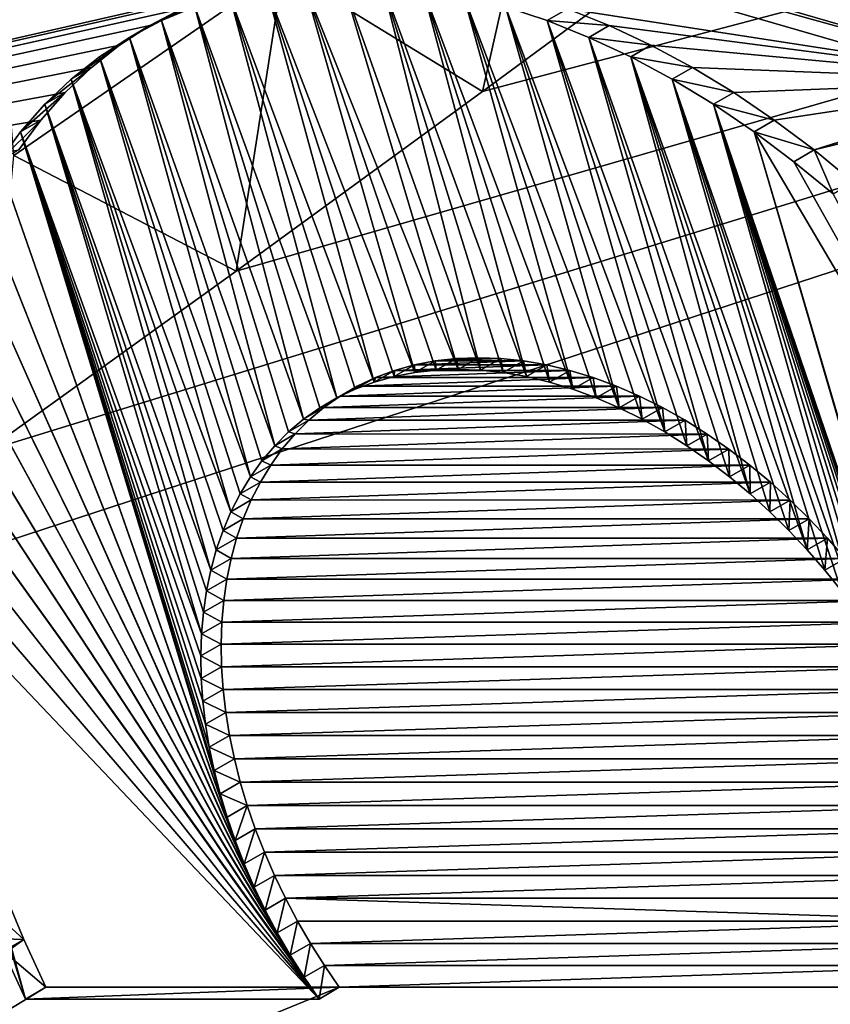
# Model space of a CAD drawing. Header units: metres. Extents: x -80 to 80, y -455 to 95.
# Tile 464 of 656: x -66.07 to -64.74, y -36.6 to -34.99. Entities that reach past the tile are written whole.
import ezdxf

# ---------------------------------------------------------------- set-up
doc = ezdxf.new("R2010")
doc.units = ezdxf.units.M
doc.layers.add('solid_501010_K', color=7, linetype='CONTINUOUS')

msp = doc.modelspace()

# ---------------------------------------------------------------- linework, layer by layer
at = {"layer": 'solid_501010_K'}
for points in [[(-75.386444, -35.531303, 46.104565), (-75.682304, -34.59116, 46.727566), (-54.977676, -23.947634, 27.852207)], [(-75.386444, -35.531303, 46.104565), (-54.977676, -23.947634, 27.852207), (-55.358238, -24.414904, 28.100729)], [(-75.386444, -35.531303, 46.104565), (-55.358238, -24.414904, 28.100729), (-55.638435, -24.744694, 28.285357)], [(-75.386444, -35.531303, 46.104565), (-55.638435, -24.744694, 28.285357), (-55.94141, -25.08979, 28.48641)], [(-75.386444, -35.531303, 46.104565), (-55.94141, -25.08979, 28.48641), (-56.268867, -25.450979, 28.705284)], [(-75.386444, -35.531303, 46.104565), (-56.268867, -25.450979, 28.705284), (-56.622063, -25.828753, 28.942989)], [(-75.386444, -35.531303, 46.104565), (-56.622063, -25.828753, 28.942989), (-57.00341, -26.224205, 29.201609)], [(-75.09465, -36.437271, 45.386028), (-75.386444, -35.531303, 46.104565), (-57.00341, -26.224205, 29.201609)], [(-75.09465, -36.437271, 45.386028), (-57.00341, -26.224205, 29.201609), (-57.41391, -26.63768, 29.48193)], [(-75.09465, -36.437271, 45.386028), (-57.41391, -26.63768, 29.48193), (-57.743256, -26.960663, 29.708519)], [(-75.09465, -36.437271, 45.386028), (-57.743256, -26.960663, 29.708519), (-58.090374, -27.294352, 29.948456)], [(-75.09465, -36.437271, 45.386028), (-58.090374, -27.294352, 29.948456), (-58.457844, -27.639776, 30.204193)], [(-75.09465, -36.437271, 45.386028), (-58.457844, -27.639776, 30.204193), (-58.846016, -27.997013, 30.476032)], [(-75.09465, -36.437271, 45.386028), (-58.846016, -27.997013, 30.476032), (-59.171391, -28.291269, 30.70499)], [(-75.09465, -36.437271, 45.386028), (-59.171391, -28.291269, 30.70499), (-59.51207, -28.593985, 30.946171)], [(-75.09465, -36.437271, 45.386028), (-59.51207, -28.593985, 30.946171), (-59.869152, -28.905764, 31.200531)], [(-74.806763, -37.305351, 44.569508), (-75.09465, -36.437271, 45.386028), (-59.869152, -28.905764, 31.200531)], [(-74.806763, -37.305351, 44.569508), (-59.869152, -28.905764, 31.200531), (-60.241566, -29.226212, 31.466955)], [(-74.806763, -37.305351, 44.569508), (-60.241566, -29.226212, 31.466955), (-60.630154, -29.555141, 31.746584)], [(-74.806763, -37.305351, 44.569508), (-60.630154, -29.555141, 31.746584), (-60.96706, -29.835632, 31.99065)], [(-74.806763, -37.305351, 44.569508), (-60.96706, -29.835632, 31.99065), (-61.316475, -30.122698, 32.245049)], [(-74.806763, -37.305351, 44.569508), (-61.316475, -30.122698, 32.245049), (-61.677856, -30.415997, 32.509312)], [(-74.806763, -37.305351, 44.569508), (-61.677856, -30.415997, 32.509312), (-62.050198, -30.71419, 32.783051)], [(-74.806763, -37.305351, 44.569508), (-62.050198, -30.71419, 32.783051), (-62.432453, -31.015947, 33.065876)], [(-74.806763, -37.305351, 44.569508), (-62.432453, -31.015947, 33.065876), (-62.824924, -31.321548, 33.358028)], [(-74.806763, -37.305351, 44.569508), (-62.824924, -31.321548, 33.358028), (-63.228188, -31.631771, 33.659752)], [(-74.806763, -37.305351, 44.569508), (-63.228188, -31.631771, 33.659752), (-63.640919, -31.94524, 33.97036)], [(-74.806763, -37.305351, 44.569508), (-63.640919, -31.94524, 33.97036), (-64.061775, -32.260578, 34.289162)], [(-74.522522, -38.130924, 43.652283), (-74.806763, -37.305351, 44.569508), (-64.061775, -32.260578, 34.289162)], [(-74.522522, -38.130924, 43.652283), (-64.061775, -32.260578, 34.289162), (-64.490349, -32.577412, 34.615997)], [(-74.522522, -38.130924, 43.652283), (-64.490349, -32.577412, 34.615997), (-64.927689, -32.896873, 34.951454)], [(-74.522522, -38.130924, 43.652283), (-64.927689, -32.896873, 34.951454), (-65.372894, -33.218082, 35.295101)], [(-66.537552, -35.984383, 36.062084), (-66.123596, -35.690502, 35.737476), (-57.632824, -33.074905, 31.019794)], [(-65.298088, -37.84605, 36.291473), (-66.537552, -35.984383, 36.062084), (-57.632824, -33.074905, 31.019794)], [(-66.123596, -35.690502, 35.737476), (-65.715027, -35.39679, 35.419125), (-57.632824, -33.074905, 31.019794)], [(-65.715027, -35.39679, 35.419125), (-65.311462, -35.103058, 35.106659), (-57.632824, -33.074905, 31.019794)], [(-65.311462, -35.103058, 35.106659), (-64.913528, -34.809803, 34.800476), (-57.632824, -33.074905, 31.019794)], [(-65.298088, -37.84605, 36.291473), (-57.632824, -33.074905, 31.019794), (-55.562462, -35.584923, 31.614096)], [(-66.325684, -46.79882, 49.370514), (-43.676907, -33.086941, 28.611338), (-43.263935, -33.097355, 28.618059)], [(-66.325684, -46.79882, 49.370514), (-44.162918, -33.103046, 28.634157), (-43.676907, -33.086941, 28.611338)], [(-67.063141, -46.354252, 48.614143), (-44.740086, -33.154278, 28.696333), (-44.162918, -33.103046, 28.634157)], [(-66.325684, -46.79882, 49.370514), (-67.063141, -46.354252, 48.614143), (-44.162918, -33.103046, 28.634157)], [(-66.325684, -46.79882, 49.370514), (-43.263935, -33.097355, 28.618059), (-42.909931, -33.128357, 28.647699)], [(-65.548698, -47.274113, 50.044193), (-66.325684, -46.79882, 49.370514), (-42.909931, -33.128357, 28.647699)], [(-65.548698, -47.274113, 50.044193), (-42.909931, -33.128357, 28.647699), (-42.603291, -33.175686, 28.695436)], [(-67.063141, -46.354252, 48.614143), (-45.068607, -33.196266, 28.74576), (-44.740086, -33.154278, 28.696333)], [(-65.548698, -47.274113, 50.044193), (-42.603291, -33.175686, 28.695436), (-42.335392, -33.236614, 28.758228)], [(-67.063141, -46.354252, 48.614143), (-45.427174, -33.251324, 28.809904), (-45.068607, -33.196266, 28.74576)], [(-74.522522, -38.130924, 43.652283), (-65.372894, -33.218082, 35.295101), (-65.760025, -33.494072, 35.59581)], [(-65.548698, -47.274113, 50.044193), (-42.335392, -33.236614, 28.758228), (-42.098774, -33.30946, 28.834143)], [(-67.063141, -46.354252, 48.614143), (-45.818066, -33.321236, 28.890873), (-45.427174, -33.251324, 28.809904)], [(-65.548698, -47.274113, 50.044193), (-42.098774, -33.30946, 28.834143), (-41.888222, -33.393284, 28.922083)], [(-67.063141, -46.354252, 48.614143), (-46.243538, -33.407684, 28.990576), (-45.818066, -33.321236, 28.890873)], [(-65.548698, -47.274113, 50.044193), (-41.888222, -33.393284, 28.922083), (-41.699245, -33.488327, 29.02231)], [(-67.758598, -45.941452, 47.774277), (-46.706242, -33.512539, 29.111168), (-46.243538, -33.407684, 28.990576)], [(-67.063141, -46.354252, 48.614143), (-67.758598, -45.941452, 47.774277), (-46.243538, -33.407684, 28.990576)], [(-74.522522, -38.130924, 43.652283), (-65.760025, -33.494072, 35.59581), (-66.151749, -33.770187, 35.901981)], [(-64.734062, -47.779243, 50.635429), (-65.548698, -47.274113, 50.044193), (-41.699245, -33.488327, 29.02231)], [(-67.758598, -45.941452, 47.774277), (-47.209763, -33.63839, 29.255877), (-46.706242, -33.512539, 29.111168)], [(-67.758598, -45.941452, 47.774277), (-47.757191, -33.787552, 29.427498), (-47.209763, -33.63839, 29.255877)], [(-67.758598, -45.941452, 47.774277), (-48.351635, -33.962387, 29.628872), (-47.757191, -33.787552, 29.427498)], [(-68.408897, -45.561649, 46.849689), (-48.776203, -34.094772, 29.78166), (-48.351635, -33.962387, 29.628872)], [(-67.758598, -45.941452, 47.774277), (-68.408897, -45.561649, 46.849689), (-48.351635, -33.962387, 29.628872)], [(-68.408897, -45.561649, 46.849689), (-49.224724, -34.240864, 29.950617), (-48.776203, -34.094772, 29.78166)], [(-68.408897, -45.561649, 46.849689), (-49.698677, -34.401756, 30.137194), (-49.224724, -34.240864, 29.950617)], [(-68.408897, -45.561649, 46.849689), (-50.199081, -34.578285, 30.342455), (-49.698677, -34.401756, 30.137194)], [(-66.727348, -34.443123, 64.56411), (-66.694176, -34.423969, 64.531975), (-64.409592, -35.08559, 66.495628)], [(-65.172836, -34.967968, 65.777977), (-64.409592, -35.08559, 66.495628), (-66.694176, -34.423969, 64.531975)], [(-64.442764, -35.10474, 66.527763), (-66.727348, -34.443123, 64.56411), (-64.409592, -35.08559, 66.495628)], [(-64.636688, -34.453518, 66.71566), (-66.727348, -34.443123, 64.56411), (-64.442764, -35.10474, 66.527763)], [(-65.691803, -34.927807, 65.266289), (-68.995735, -34.580788, 62.063122), (-68.447716, -35.556988, 62.047031)], [(-68.408897, -45.561649, 46.849689), (-50.728027, -34.77198, 30.568542), (-50.199081, -34.578285, 30.342455)], [(-64.768959, -35.198608, 66.057381), (-62.211666, -34.580788, 69.06488), (-64.409592, -35.08559, 66.495628)], [(-64.768959, -35.198608, 66.057381), (-64.704941, -35.251434, 66.09198), (-62.211666, -34.580788, 69.06488)], [(-65.637833, -34.902786, 35.229435), (-65.197273, -34.594723, 34.893856), (-65.311462, -35.103058, 35.106659)], [(-65.197273, -34.594723, 34.893856), (-64.913528, -34.809803, 34.800476), (-65.311462, -35.103058, 35.106659)], [(-66.078537, -35.207531, 35.567673), (-66.12149, -34.679272, 35.552582), (-65.637833, -34.902786, 35.229435)], [(-68.408897, -45.561649, 46.849689), (-51.286289, -34.983524, 30.816315), (-50.728027, -34.77198, 30.568542)], [(-66.078537, -35.207531, 35.567673), (-65.637833, -34.902786, 35.229435), (-65.715027, -35.39679, 35.419125)], [(-65.637833, -34.902786, 35.229435), (-65.311462, -35.103058, 35.106659), (-65.715027, -35.39679, 35.419125)], [(-65.749115, -34.945438, 65.196632), (-65.691803, -34.927807, 65.266289), (-68.447716, -35.556988, 62.047031)], [(-65.422554, -35.56282, 65.243568), (-65.603706, -34.92667, 65.435677), (-65.665337, -34.934296, 65.367531)], [(-65.3517, -35.557552, 65.319839), (-65.540329, -34.924126, 65.502602), (-65.603706, -34.92667, 65.435677)], [(-65.387611, -35.558868, 65.28199), (-65.603706, -34.92667, 65.435677), (-65.422554, -35.56282, 65.243568)], [(-65.3517, -35.557552, 65.319839), (-65.603706, -34.92667, 65.435677), (-65.387611, -35.558868, 65.28199)], [(-65.31501, -35.558868, 65.356926), (-65.475433, -34.92667, 65.568062), (-65.540329, -34.924126, 65.502602)], [(-65.31501, -35.558868, 65.356926), (-65.540329, -34.924126, 65.502602), (-65.3517, -35.557552, 65.319839)], [(-65.239983, -35.569374, 65.428101), (-65.409271, -34.934296, 65.631805), (-65.475433, -34.92667, 65.568062)], [(-65.27771, -35.56282, 65.393066), (-65.475433, -34.92667, 65.568062), (-65.31501, -35.558868, 65.356926)], [(-65.239983, -35.569374, 65.428101), (-65.475433, -34.92667, 65.568062), (-65.27771, -35.56282, 65.393066)], [(-65.489021, -35.578499, 65.165634), (-65.665337, -34.934296, 65.367531), (-65.724937, -34.946949, 65.29847)], [(-65.456383, -35.569374, 65.204758), (-65.665337, -34.934296, 65.367531), (-65.489021, -35.578499, 65.165634)], [(-65.422554, -35.56282, 65.243568), (-65.665337, -34.934296, 65.367531), (-65.456383, -35.569374, 65.204758)], [(-65.163811, -35.590099, 65.49437), (-65.342133, -34.946949, 65.693565), (-65.409271, -34.934296, 65.631805)], [(-65.201904, -35.578499, 65.46196), (-65.409271, -34.934296, 65.631805), (-65.239983, -35.569374, 65.428101)], [(-65.163811, -35.590099, 65.49437), (-65.409271, -34.934296, 65.631805), (-65.201904, -35.578499, 65.46196)], [(-65.804008, -34.967987, 65.126541), (-65.749115, -34.945438, 65.196632), (-68.447716, -35.556988, 62.047031)], [(-65.837151, -34.987125, 65.158714), (-65.749115, -34.945438, 65.196632), (-65.804008, -34.967987, 65.126541)], [(-65.837151, -34.987125, 65.158714), (-65.782249, -34.964577, 65.228821), (-65.749115, -34.945438, 65.196632)], [(-65.549904, -35.604111, 65.08754), (-65.724937, -34.946949, 65.29847), (-65.782249, -34.964577, 65.228821)], [(-65.52021, -35.590099, 65.126526), (-65.724937, -34.946949, 65.29847), (-65.549904, -35.604111, 65.08754)], [(-65.489021, -35.578499, 65.165634), (-65.724937, -34.946949, 65.29847), (-65.52021, -35.590099, 65.126526)], [(-65.087898, -35.62048, 65.554611), (-65.274323, -34.964577, 65.753044), (-65.342133, -34.946949, 65.693565)], [(-65.125771, -35.604111, 65.525276), (-65.342133, -34.946949, 65.693565), (-65.163811, -35.590099, 65.49437)], [(-65.087898, -35.62048, 65.554611), (-65.342133, -34.946949, 65.693565), (-65.125771, -35.604111, 65.525276)], [(-65.856194, -34.995308, 65.056404), (-65.804008, -34.967987, 65.126541), (-68.447716, -35.556988, 62.047031)], [(-65.889328, -35.014439, 65.088593), (-65.804008, -34.967987, 65.126541), (-65.856194, -34.995308, 65.056404)], [(-65.889328, -35.014439, 65.088593), (-65.837151, -34.987125, 65.158714), (-65.804008, -34.967987, 65.126541)], [(-65.604408, -35.639034, 65.010475), (-65.782249, -34.964577, 65.228821), (-65.837151, -34.987125, 65.158714)], [(-65.578026, -35.62048, 65.048759), (-65.782249, -34.964577, 65.228821), (-65.604408, -35.639034, 65.010475)], [(-65.549904, -35.604111, 65.08754), (-65.782249, -34.964577, 65.228821), (-65.578026, -35.62048, 65.048759)], [(-65.274323, -34.964577, 65.753044), (-65.205986, -34.987125, 65.810135), (-65.172836, -34.967968, 65.777977)], [(-65.013565, -35.65971, 65.607956), (-65.205986, -34.987125, 65.810135), (-65.274323, -34.964577, 65.753044)], [(-65.050468, -35.639034, 65.582184), (-65.274323, -34.964577, 65.753044), (-65.087898, -35.62048, 65.554611)], [(-65.013565, -35.65971, 65.607956), (-65.274323, -34.964577, 65.753044), (-65.050468, -35.639034, 65.582184)], [(-65.205986, -34.987125, 65.810135), (-65.104393, -34.995277, 65.832344), (-65.172836, -34.967968, 65.777977)], [(-65.172836, -34.967968, 65.777977), (-65.104393, -34.995277, 65.832344), (-64.409592, -35.08559, 66.495628)], [(-69.010117, -45.21624, 45.838776), (-51.726315, -35.155384, 31.01857), (-51.286289, -34.983524, 30.816315)], [(-68.408897, -45.561649, 46.849689), (-69.010117, -45.21624, 45.838776), (-51.286289, -34.983524, 30.816315)], [(-65.651741, -35.682369, 64.935799), (-65.837151, -34.987125, 65.158714), (-65.889328, -35.014439, 65.088593)], [(-65.628998, -35.65971, 64.972771), (-65.837151, -34.987125, 65.158714), (-65.651741, -35.682369, 64.935799)], [(-65.604408, -35.639034, 65.010475), (-65.837151, -34.987125, 65.158714), (-65.628998, -35.65971, 64.972771)], [(-65.205986, -34.987125, 65.810135), (-65.137543, -35.014439, 65.864502), (-65.104393, -34.995277, 65.832344)], [(-64.941864, -35.706894, 65.653839), (-65.137543, -35.014439, 65.864502), (-65.205986, -34.987125, 65.810135)], [(-64.977325, -35.682369, 65.631859), (-65.205986, -34.987125, 65.810135), (-65.013565, -35.65971, 65.607956)], [(-64.941864, -35.706894, 65.653839), (-65.205986, -34.987125, 65.810135), (-64.977325, -35.682369, 65.631859)], [(-65.905472, -35.027283, 64.986488), (-65.856194, -34.995308, 65.056404), (-68.447716, -35.556988, 62.047031)], [(-65.938606, -35.046402, 65.018684), (-65.856194, -34.995308, 65.056404), (-65.905472, -35.027283, 64.986488)], [(-65.938606, -35.046402, 65.018684), (-65.889328, -35.014439, 65.088593), (-65.856194, -34.995308, 65.056404)], [(-65.137543, -35.014439, 65.864502), (-65.036079, -35.027241, 65.883804), (-65.104393, -34.995277, 65.832344)], [(-65.104393, -34.995277, 65.832344), (-65.036079, -35.027241, 65.883804), (-64.409592, -35.08559, 66.495628)], [(-65.69149, -35.73315, 64.864517), (-65.889328, -35.014439, 65.088593), (-65.938606, -35.046402, 65.018684)], [(-65.672592, -35.706894, 64.899666), (-65.889328, -35.014439, 65.088593), (-65.69149, -35.73315, 64.864517)], [(-65.651741, -35.682369, 64.935799), (-65.889328, -35.014439, 65.088593), (-65.672592, -35.706894, 64.899666)], [(-65.137543, -35.014439, 65.864502), (-65.069229, -35.046402, 65.915955), (-65.036079, -35.027241, 65.883804)], [(-64.87384, -35.760979, 65.691818), (-65.069229, -35.046402, 65.915955), (-65.137543, -35.014439, 65.864502)], [(-64.907333, -35.73315, 65.673836), (-65.137543, -35.014439, 65.864502), (-64.941864, -35.706894, 65.653839)], [(-64.87384, -35.760979, 65.691818), (-65.137543, -35.014439, 65.864502), (-64.907333, -35.73315, 65.673836)], [(-65.951729, -35.063793, 64.916992), (-65.905472, -35.027283, 64.986488), (-68.447716, -35.556988, 62.047031)], [(-65.984871, -35.082924, 64.949173), (-65.905472, -35.027283, 64.986488), (-65.951729, -35.063793, 64.916992)], [(-65.984871, -35.082924, 64.949173), (-65.938606, -35.046402, 65.018684), (-65.905472, -35.027283, 64.986488)], [(-65.069229, -35.046402, 65.915955), (-64.968056, -35.063763, 65.932251), (-65.036079, -35.027241, 65.883804)], [(-65.036079, -35.027241, 65.883804), (-64.968056, -35.063763, 65.932251), (-64.409592, -35.08559, 66.495628)], [(-65.723351, -35.790314, 64.797569), (-65.938606, -35.046402, 65.018684), (-65.984871, -35.082924, 64.949173)], [(-65.708412, -35.760979, 64.830467), (-65.938606, -35.046402, 65.018684), (-65.723351, -35.790314, 64.797569)], [(-65.69149, -35.73315, 64.864517), (-65.938606, -35.046402, 65.018684), (-65.708412, -35.760979, 64.830467)], [(-65.069229, -35.046402, 65.915955), (-65.001213, -35.082924, 65.964394), (-64.968056, -35.063763, 65.932251)], [(-64.780289, -35.852848, 65.733635), (-65.001213, -35.082924, 65.964394), (-65.069229, -35.046402, 65.915955)], [(-64.841431, -35.790314, 65.707787), (-65.069229, -35.046402, 65.915955), (-64.87384, -35.760979, 65.691818)], [(-64.810226, -35.820972, 65.721725), (-65.069229, -35.046402, 65.915955), (-64.841431, -35.790314, 65.707787)], [(-64.780289, -35.852848, 65.733635), (-65.069229, -35.046402, 65.915955), (-64.810226, -35.820972, 65.721725)], [(-65.994759, -35.104668, 64.848228), (-65.951729, -35.063793, 64.916992), (-68.447716, -35.556988, 62.047031)], [(-66.027901, -35.123787, 64.880417), (-65.951729, -35.063793, 64.916992), (-65.994759, -35.104668, 64.848228)], [(-66.027901, -35.123787, 64.880417), (-65.984871, -35.082924, 64.949173), (-65.951729, -35.063793, 64.916992)], [(-65.001213, -35.082924, 65.964394), (-64.900688, -35.10463, 65.977425), (-64.968056, -35.063763, 65.932251)], [(-64.968056, -35.063763, 65.932251), (-64.900688, -35.10463, 65.977425), (-64.409592, -35.08559, 66.495628)], [(-65.756203, -35.885792, 64.706772), (-65.984871, -35.082924, 64.949173), (-66.027901, -35.123787, 64.880417)], [(-65.747246, -35.852848, 64.735641), (-65.984871, -35.082924, 64.949173), (-65.756203, -35.885792, 64.706772)], [(-65.73629, -35.820972, 64.765945), (-65.984871, -35.082924, 64.949173), (-65.747246, -35.852848, 64.735641)], [(-65.723351, -35.790314, 64.797569), (-65.984871, -35.082924, 64.949173), (-65.73629, -35.820972, 64.765945)], [(-65.001213, -35.082924, 65.964394), (-64.933846, -35.123787, 66.009575), (-64.900688, -35.10463, 65.977425)], [(-64.698715, -35.954556, 65.75721), (-64.933846, -35.123787, 66.009575), (-65.001213, -35.082924, 65.964394)], [(-64.751709, -35.885792, 65.743492), (-65.001213, -35.082924, 65.964394), (-64.780289, -35.852848, 65.733635)], [(-64.724518, -35.919708, 65.75135), (-65.001213, -35.082924, 65.964394), (-64.751709, -35.885792, 65.743492)], [(-64.698715, -35.954556, 65.75721), (-65.001213, -35.082924, 65.964394), (-64.724518, -35.919708, 65.75135)], [(-64.900688, -35.10463, 65.977425), (-64.834251, -35.149632, 66.01918), (-64.409592, -35.08559, 66.495628)], [(-64.834251, -35.149632, 66.01918), (-64.768959, -35.198608, 66.057381), (-64.409592, -35.08559, 66.495628)], [(-66.034393, -35.149677, 64.780502), (-65.994759, -35.104668, 64.848228), (-68.447716, -35.556988, 62.047031)], [(-66.067528, -35.168789, 64.812698), (-65.994759, -35.104668, 64.848228), (-66.034393, -35.149677, 64.780502)], [(-66.067528, -35.168789, 64.812698), (-66.027901, -35.123787, 64.880417), (-65.994759, -35.104668, 64.848228)], [(-64.933846, -35.123787, 66.009575), (-64.834251, -35.149632, 66.01918), (-64.900688, -35.10463, 65.977425)], [(-65.771355, -35.990067, 64.628998), (-66.027901, -35.123787, 64.880417), (-66.067528, -35.168789, 64.812698)], [(-65.768242, -35.954556, 64.653374), (-66.027901, -35.123787, 64.880417), (-65.771355, -35.990067, 64.628998)], [(-65.763199, -35.919708, 64.679337), (-66.027901, -35.123787, 64.880417), (-65.768242, -35.954556, 64.653374)], [(-65.756203, -35.885792, 64.706772), (-66.027901, -35.123787, 64.880417), (-65.763199, -35.919708, 64.679337)], [(-64.933846, -35.123787, 66.009575), (-64.867416, -35.168789, 66.051323), (-64.834251, -35.149632, 66.01918)], [(-64.867416, -35.168789, 66.051323), (-64.933846, -35.123787, 66.009575), (-64.561745, -36.213669, 65.744179)], [(-64.674461, -35.990067, 65.761093), (-64.933846, -35.123787, 66.009575), (-64.698715, -35.954556, 65.75721)], [(-64.651718, -36.026226, 65.763016), (-64.933846, -35.123787, 66.009575), (-64.674461, -35.990067, 65.761093)], [(-64.630493, -36.063011, 65.763), (-64.933846, -35.123787, 66.009575), (-64.651718, -36.026226, 65.763016)], [(-64.610863, -36.100212, 65.761093), (-64.933846, -35.123787, 66.009575), (-64.630493, -36.063011, 65.763)], [(-64.592857, -36.137772, 65.757301), (-64.933846, -35.123787, 66.009575), (-64.610863, -36.100212, 65.761093)], [(-64.576477, -36.175606, 65.751656), (-64.933846, -35.123787, 66.009575), (-64.592857, -36.137772, 65.757301)], [(-64.561745, -36.213669, 65.744179), (-64.933846, -35.123787, 66.009575), (-64.576477, -36.175606, 65.751656)], [(-66.070503, -35.198643, 64.71405), (-66.034393, -35.149677, 64.780502), (-68.447716, -35.556988, 62.047031)], [(-66.103653, -35.217762, 64.746231), (-66.034393, -35.149677, 64.780502), (-66.070503, -35.198643, 64.71405)], [(-66.103653, -35.217762, 64.746231), (-66.067528, -35.168789, 64.812698), (-66.034393, -35.149677, 64.780502)], [(-64.867416, -35.168789, 66.051323), (-64.768959, -35.198608, 66.057381), (-64.834251, -35.149632, 66.01918)], [(-69.010117, -45.21624, 45.838776), (-52.184002, -35.3382, 31.234232), (-51.726315, -35.155384, 31.01857)], [(-65.729782, -36.290066, 64.493141), (-66.067528, -35.168789, 64.812698), (-66.103653, -35.217762, 64.746231)], [(-65.741188, -36.251869, 64.504128), (-66.067528, -35.168789, 64.812698), (-65.729782, -36.290066, 64.493141)], [(-65.750885, -36.213669, 64.516884), (-66.067528, -35.168789, 64.812698), (-65.741188, -36.251869, 64.504128)], [(-65.758827, -36.175606, 64.531364), (-66.067528, -35.168789, 64.812698), (-65.750885, -36.213669, 64.516884)], [(-65.764984, -36.137772, 64.547562), (-66.067528, -35.168789, 64.812698), (-65.758827, -36.175606, 64.531364)], [(-65.769348, -36.100212, 64.565437), (-66.067528, -35.168789, 64.812698), (-65.764984, -36.137772, 64.547562)], [(-65.771873, -36.063011, 64.584999), (-66.067528, -35.168789, 64.812698), (-65.769348, -36.100212, 64.565437)], [(-65.772552, -36.026226, 64.606216), (-66.067528, -35.168789, 64.812698), (-65.771873, -36.063011, 64.584999)], [(-65.771355, -35.990067, 64.628998), (-66.067528, -35.168789, 64.812698), (-65.772552, -36.026226, 64.606216)], [(-64.867416, -35.168789, 66.051323), (-64.802124, -35.217762, 66.089523), (-64.768959, -35.198608, 66.057381)], [(-64.867416, -35.168789, 66.051323), (-64.03067, -36.587254, 66.069695), (-64.802124, -35.217762, 66.089523)], [(-64.548691, -36.251869, 65.734886), (-64.03067, -36.587254, 66.069695), (-64.867416, -35.168789, 66.051323)], [(-64.561745, -36.213669, 65.744179), (-64.548691, -36.251869, 65.734886), (-64.867416, -35.168789, 66.051323)], [(-64.802124, -35.217762, 66.089523), (-64.738113, -35.270584, 66.124115), (-64.768959, -35.198608, 66.057381)], [(-64.738113, -35.270584, 66.124115), (-64.704941, -35.251434, 66.09198), (-64.768959, -35.198608, 66.057381)], [(-65.716675, -36.328201, 64.48394), (-66.103653, -35.217762, 64.746231), (-66.136208, -35.270584, 64.68116)], [(-66.078537, -35.207531, 35.567673), (-65.715027, -35.39679, 35.419125), (-66.123596, -35.690502, 35.737476)], [(-65.729782, -36.290066, 64.493141), (-66.103653, -35.217762, 64.746231), (-65.716675, -36.328201, 64.48394)], [(-64.802124, -35.217762, 66.089523), (-64.03067, -36.587254, 66.069695), (-64.738113, -35.270584, 66.124115)], [(-65.701874, -36.366257, 64.476547), (-66.136208, -35.270584, 64.68116), (-66.164993, -35.326862, 64.617912)], [(-65.716675, -36.328201, 64.48394), (-66.136208, -35.270584, 64.68116), (-65.701874, -36.366257, 64.476547)], [(-65.685402, -36.40414, 64.47097), (-66.164993, -35.326862, 64.617912), (-66.189987, -35.386459, 64.55661)], [(-65.701874, -36.366257, 64.476547), (-66.164993, -35.326862, 64.617912), (-65.685402, -36.40414, 64.47097)], [(-69.010117, -45.21624, 45.838776), (-52.661476, -35.533592, 31.465843), (-52.184002, -35.3382, 31.234232)], [(-65.667343, -36.441658, 64.467255), (-66.189987, -35.386459, 64.55661), (-66.211143, -35.449219, 64.497375)], [(-65.685402, -36.40414, 64.47097), (-66.189987, -35.386459, 64.55661), (-65.667343, -36.441658, 64.467255)], [(-65.647659, -36.478806, 64.465431), (-66.211143, -35.449219, 64.497375), (-66.228363, -35.514786, 64.440529)], [(-65.667343, -36.441658, 64.467255), (-66.211143, -35.449219, 64.497375), (-65.647659, -36.478806, 64.465431)], [(-65.626373, -36.515568, 64.465492), (-66.228363, -35.514786, 64.440529), (-66.241631, -35.582893, 64.386253)], [(-65.647659, -36.478806, 64.465431), (-66.228363, -35.514786, 64.440529), (-65.626373, -36.515568, 64.465492)], [(-69.010117, -45.21624, 45.838776), (-53.158939, -35.741798, 31.713724), (-52.661476, -35.533592, 31.465843)], [(-65.281754, -35.539722, 65.324867), (-65.354286, -35.539707, 65.250015), (-65.389282, -35.543659, 65.211548)], [(-65.387611, -35.558868, 65.28199), (-65.389282, -35.543659, 65.211548), (-65.354286, -35.539707, 65.250015)], [(-65.244423, -35.54369, 65.361031), (-65.281754, -35.539722, 65.324867), (-65.389282, -35.543659, 65.211548)], [(-65.3517, -35.557552, 65.319839), (-65.387611, -35.558868, 65.28199), (-65.354286, -35.539707, 65.250015)], [(-65.281754, -35.539722, 65.324867), (-65.318413, -35.538399, 65.287827), (-65.354286, -35.539707, 65.250015)], [(-65.3517, -35.557552, 65.319839), (-65.354286, -35.539707, 65.250015), (-65.318413, -35.538399, 65.287827)], [(-65.31501, -35.558868, 65.356926), (-65.3517, -35.557552, 65.319839), (-65.318413, -35.538399, 65.287827)], [(-65.31501, -35.558868, 65.356926), (-65.318413, -35.538399, 65.287827), (-65.281754, -35.539722, 65.324867)], [(-65.27771, -35.56282, 65.393066), (-65.31501, -35.558868, 65.356926), (-65.281754, -35.539722, 65.324867)], [(-65.27771, -35.56282, 65.393066), (-65.281754, -35.539722, 65.324867), (-65.244423, -35.54369, 65.361031)], [(-65.456383, -35.569374, 65.204758), (-65.455688, -35.559292, 65.13369), (-65.423111, -35.550194, 65.172737)], [(-65.422554, -35.56282, 65.243568), (-65.456383, -35.569374, 65.204758), (-65.423111, -35.550194, 65.172737)], [(-65.206696, -35.550247, 65.396072), (-65.423111, -35.550194, 65.172737), (-65.455688, -35.559292, 65.13369)], [(-65.16864, -35.559372, 65.429901), (-65.206696, -35.550247, 65.396072), (-65.455688, -35.559292, 65.13369)], [(-65.244423, -35.54369, 65.361031), (-65.389282, -35.543659, 65.211548), (-65.423111, -35.550194, 65.172737)], [(-65.422554, -35.56282, 65.243568), (-65.423111, -35.550194, 65.172737), (-65.389282, -35.543659, 65.211548)], [(-65.206696, -35.550247, 65.396072), (-65.244423, -35.54369, 65.361031), (-65.423111, -35.550194, 65.172737)], [(-65.387611, -35.558868, 65.28199), (-65.422554, -35.56282, 65.243568), (-65.389282, -35.543659, 65.211548)], [(-65.239983, -35.569374, 65.428101), (-65.27771, -35.56282, 65.393066), (-65.244423, -35.54369, 65.361031)], [(-65.239983, -35.569374, 65.428101), (-65.244423, -35.54369, 65.361031), (-65.206696, -35.550247, 65.396072)], [(-65.201904, -35.578499, 65.46196), (-65.239983, -35.569374, 65.428101), (-65.206696, -35.550247, 65.396072)], [(-65.201904, -35.578499, 65.46196), (-65.206696, -35.550247, 65.396072), (-65.16864, -35.559372, 65.429901)], [(-65.52021, -35.590099, 65.126526), (-65.51664, -35.584908, 65.055527), (-65.486908, -35.570896, 65.094559)], [(-65.489021, -35.578499, 65.165634), (-65.52021, -35.590099, 65.126526), (-65.486908, -35.570896, 65.094559)], [(-65.130547, -35.570976, 65.462303), (-65.486908, -35.570896, 65.094559), (-65.51664, -35.584908, 65.055527)], [(-65.092514, -35.584991, 65.49321), (-65.130547, -35.570976, 65.462303), (-65.51664, -35.584908, 65.055527)], [(-65.489021, -35.578499, 65.165634), (-65.486908, -35.570896, 65.094559), (-65.455688, -35.559292, 65.13369)], [(-65.456383, -35.569374, 65.204758), (-65.489021, -35.578499, 65.165634), (-65.455688, -35.559292, 65.13369)], [(-65.16864, -35.559372, 65.429901), (-65.455688, -35.559292, 65.13369), (-65.486908, -35.570896, 65.094559)], [(-65.130547, -35.570976, 65.462303), (-65.16864, -35.559372, 65.429901), (-65.486908, -35.570896, 65.094559)], [(-65.163811, -35.590099, 65.49437), (-65.201904, -35.578499, 65.46196), (-65.16864, -35.559372, 65.429901)], [(-65.163811, -35.590099, 65.49437), (-65.16864, -35.559372, 65.429901), (-65.130547, -35.570976, 65.462303)], [(-65.125771, -35.604111, 65.525276), (-65.163811, -35.590099, 65.49437), (-65.130547, -35.570976, 65.462303)], [(-65.125771, -35.604111, 65.525276), (-65.130547, -35.570976, 65.462303), (-65.092514, -35.584991, 65.49321)], [(-65.603554, -36.551712, 64.467506), (-66.241631, -35.582893, 64.386253), (-66.250916, -35.653355, 64.334679)], [(-65.626373, -36.515568, 64.465492), (-66.241631, -35.582893, 64.386253), (-65.603554, -36.551712, 64.467506)], [(-65.549904, -35.604111, 65.08754), (-65.544724, -35.601242, 65.016808), (-65.51664, -35.584908, 65.055527)], [(-65.52021, -35.590099, 65.126526), (-65.549904, -35.604111, 65.08754), (-65.51664, -35.584908, 65.055527)], [(-65.092514, -35.584991, 65.49321), (-65.51664, -35.584908, 65.055527), (-65.544724, -35.601242, 65.016808)], [(-65.054642, -35.601372, 65.522537), (-65.092514, -35.584991, 65.49321), (-65.544724, -35.601242, 65.016808)], [(-55.911121, -35.731689, 31.790333), (-65.298088, -37.84605, 36.291473), (-55.562462, -35.584923, 31.614096)], [(-65.087898, -35.62048, 65.554611), (-65.125771, -35.604111, 65.525276), (-65.092514, -35.584991, 65.49321)], [(-65.087898, -35.62048, 65.554611), (-65.092514, -35.584991, 65.49321), (-65.054642, -35.601372, 65.522537)], [(-65.578026, -35.62048, 65.048759), (-65.571098, -35.619778, 64.978539), (-65.544724, -35.601242, 65.016808)], [(-65.549904, -35.604111, 65.08754), (-65.578026, -35.62048, 65.048759), (-65.544724, -35.601242, 65.016808)], [(-65.054642, -35.601372, 65.522537), (-65.544724, -35.601242, 65.016808), (-65.571098, -35.619778, 64.978539)], [(-65.01722, -35.619923, 65.550102), (-65.054642, -35.601372, 65.522537), (-65.571098, -35.619778, 64.978539)], [(-65.050468, -35.639034, 65.582184), (-65.087898, -35.62048, 65.554611), (-65.054642, -35.601372, 65.522537)], [(-65.050468, -35.639034, 65.582184), (-65.054642, -35.601372, 65.522537), (-65.01722, -35.619923, 65.550102)], [(-65.604408, -35.639034, 65.010475), (-65.595726, -35.640469, 64.940788), (-65.571098, -35.619778, 64.978539)], [(-65.578026, -35.62048, 65.048759), (-65.604408, -35.639034, 65.010475), (-65.571098, -35.619778, 64.978539)], [(-65.01722, -35.619923, 65.550102), (-65.571098, -35.619778, 64.978539), (-65.595726, -35.640469, 64.940788)], [(-64.980331, -35.640594, 65.575859), (-65.01722, -35.619923, 65.550102), (-65.595726, -35.640469, 64.940788)], [(-65.013565, -35.65971, 65.607956), (-65.050468, -35.639034, 65.582184), (-65.01722, -35.619923, 65.550102)], [(-65.013565, -35.65971, 65.607956), (-65.01722, -35.619923, 65.550102), (-64.980331, -35.640594, 65.575859)], [(-65.604408, -35.639034, 65.010475), (-65.628998, -35.65971, 64.972771), (-65.595726, -35.640469, 64.940788)], [(-65.628998, -35.65971, 64.972771), (-65.618484, -35.66312, 64.903801), (-65.595726, -35.640469, 64.940788)], [(-64.980331, -35.640594, 65.575859), (-65.595726, -35.640469, 64.940788), (-65.618484, -35.66312, 64.903801)], [(-64.944092, -35.663261, 65.599754), (-64.980331, -35.640594, 65.575859), (-65.618484, -35.66312, 64.903801)], [(-64.977325, -35.682369, 65.631859), (-65.013565, -35.65971, 65.607956), (-64.980331, -35.640594, 65.575859)], [(-64.977325, -35.682369, 65.631859), (-64.980331, -35.640594, 65.575859), (-64.944092, -35.663261, 65.599754)], [(-65.579201, -36.587254, 64.471466), (-66.250916, -35.653355, 64.334679), (-66.256226, -35.72599, 64.285919)], [(-65.603554, -36.551712, 64.467506), (-66.250916, -35.653355, 64.334679), (-65.579201, -36.587254, 64.471466)], [(-65.628998, -35.65971, 64.972771), (-65.651741, -35.682369, 64.935799), (-65.618484, -35.66312, 64.903801)], [(-65.651741, -35.682369, 64.935799), (-65.639336, -35.687634, 64.867676), (-65.618484, -35.66312, 64.903801)], [(-64.944092, -35.663261, 65.599754), (-65.618484, -35.66312, 64.903801), (-65.639336, -35.687634, 64.867676)], [(-64.908623, -35.687794, 65.621742), (-64.944092, -35.663261, 65.599754), (-65.639336, -35.687634, 64.867676)], [(-64.941864, -35.706894, 65.653839), (-64.977325, -35.682369, 65.631859), (-64.944092, -35.663261, 65.599754)], [(-64.941864, -35.706894, 65.653839), (-64.944092, -35.663261, 65.599754), (-64.908623, -35.687794, 65.621742)], [(-65.651741, -35.682369, 64.935799), (-65.672592, -35.706894, 64.899666), (-65.639336, -35.687634, 64.867676)], [(-65.672592, -35.706894, 64.899666), (-65.658226, -35.713863, 64.83255), (-65.639336, -35.687634, 64.867676)], [(-64.908623, -35.687794, 65.621742), (-65.639336, -35.687634, 64.867676), (-65.658226, -35.713863, 64.83255)], [(-64.874115, -35.714035, 65.641716), (-64.908623, -35.687794, 65.621742), (-65.658226, -35.713863, 64.83255)], [(-64.907333, -35.73315, 65.673836), (-64.941864, -35.706894, 65.653839), (-64.908623, -35.687794, 65.621742)], [(-64.907333, -35.73315, 65.673836), (-64.908623, -35.687794, 65.621742), (-64.874115, -35.714035, 65.641716)], [(-65.672592, -35.706894, 64.899666), (-65.69149, -35.73315, 64.864517), (-65.658226, -35.713863, 64.83255)], [(-65.69149, -35.73315, 64.864517), (-65.675163, -35.741692, 64.798492), (-65.658226, -35.713863, 64.83255)], [(-64.874115, -35.714035, 65.641716), (-65.658226, -35.713863, 64.83255), (-65.675163, -35.741692, 64.798492)], [(-64.84063, -35.741863, 65.659698), (-64.874115, -35.714035, 65.641716), (-65.675163, -35.741692, 64.798492)], [(-64.87384, -35.760979, 65.691818), (-64.907333, -35.73315, 65.673836), (-64.874115, -35.714035, 65.641716)], [(-64.87384, -35.760979, 65.691818), (-64.874115, -35.714035, 65.641716), (-64.84063, -35.741863, 65.659698)], [(-65.579201, -36.587254, 64.471466), (-66.256226, -35.72599, 64.285919), (-66.257538, -35.80032, 64.240273)], [(-65.69149, -35.73315, 64.864517), (-65.708412, -35.760979, 64.830467), (-65.675163, -35.741692, 64.798492)], [(-55.911121, -35.731689, 31.790333), (-56.345264, -35.917549, 32.014202), (-65.298088, -37.84605, 36.291473)], [(-69.010117, -45.21624, 45.838776), (-53.571239, -35.917557, 31.923641), (-53.158939, -35.741798, 31.713724)], [(-65.708412, -35.760979, 64.830467), (-65.690132, -35.771061, 64.765541), (-65.675163, -35.741692, 64.798492)], [(-64.84063, -35.741863, 65.659698), (-65.675163, -35.741692, 64.798492), (-65.690132, -35.771061, 64.765541)], [(-64.808205, -35.771214, 65.675674), (-64.84063, -35.741863, 65.659698), (-65.690132, -35.771061, 64.765541)], [(-64.841431, -35.790314, 65.707787), (-64.87384, -35.760979, 65.691818), (-64.84063, -35.741863, 65.659698)], [(-64.841431, -35.790314, 65.707787), (-64.84063, -35.741863, 65.659698), (-64.808205, -35.771214, 65.675674)], [(-65.708412, -35.760979, 64.830467), (-65.723351, -35.790314, 64.797569), (-65.690132, -35.771061, 64.765541)], [(-65.723351, -35.790314, 64.797569), (-65.703072, -35.801682, 64.733932), (-65.690132, -35.771061, 64.765541)], [(-64.808205, -35.771214, 65.675674), (-65.690132, -35.771061, 64.765541), (-65.703072, -35.801682, 64.733932)], [(-64.777008, -35.801865, 65.689606), (-64.808205, -35.771214, 65.675674), (-65.703072, -35.801682, 64.733932)], [(-64.810226, -35.820972, 65.721725), (-64.841431, -35.790314, 65.707787), (-64.808205, -35.771214, 65.675674)], [(-64.810226, -35.820972, 65.721725), (-64.808205, -35.771214, 65.675674), (-64.777008, -35.801865, 65.689606)], [(-65.723351, -35.790314, 64.797569), (-65.73629, -35.820972, 64.765945), (-65.703072, -35.801682, 64.733932)], [(-65.579201, -36.587254, 64.471466), (-66.257538, -35.80032, 64.240273), (-66.254883, -35.876255, 64.197769)], [(-65.73629, -35.820972, 64.765945), (-65.71402, -35.833519, 64.703667), (-65.703072, -35.801682, 64.733932)], [(-64.777008, -35.801865, 65.689606), (-65.703072, -35.801682, 64.733932), (-65.71402, -35.833519, 64.703667)], [(-64.747086, -35.833729, 65.7015), (-64.777008, -35.801865, 65.689606), (-65.71402, -35.833519, 64.703667)], [(-64.780289, -35.852848, 65.733635), (-64.810226, -35.820972, 65.721725), (-64.777008, -35.801865, 65.689606)], [(-64.780289, -35.852848, 65.733635), (-64.777008, -35.801865, 65.689606), (-64.747086, -35.833729, 65.7015)], [(-65.73629, -35.820972, 64.765945), (-65.747246, -35.852848, 64.735641), (-65.71402, -35.833519, 64.703667)], [(-65.747246, -35.852848, 64.735641), (-65.723, -35.866512, 64.674736), (-65.71402, -35.833519, 64.703667)], [(-64.747086, -35.833729, 65.7015), (-65.71402, -35.833519, 64.703667), (-65.723, -35.866512, 64.674736)], [(-64.718506, -35.86668, 65.711365), (-64.747086, -35.833729, 65.7015), (-65.723, -35.866512, 64.674736)], [(-64.751709, -35.885792, 65.743492), (-64.780289, -35.852848, 65.733635), (-64.747086, -35.833729, 65.7015)], [(-64.751709, -35.885792, 65.743492), (-64.747086, -35.833729, 65.7015), (-64.718506, -35.86668, 65.711365)], [(-65.747246, -35.852848, 64.735641), (-65.756203, -35.885792, 64.706772), (-65.723, -35.866512, 64.674736)], [(-66.059471, -36.587254, 63.975784), (-66.254883, -35.876255, 64.197769), (-66.248276, -35.953552, 64.158531)], [(-65.579201, -36.587254, 64.471466), (-66.254883, -35.876255, 64.197769), (-66.059471, -36.587254, 63.975784)], [(-65.756203, -35.885792, 64.706772), (-65.730011, -35.900452, 64.647285), (-65.723, -35.866512, 64.674736)], [(-64.718506, -35.86668, 65.711365), (-65.723, -35.866512, 64.674736), (-65.730011, -35.900452, 64.647285)], [(-64.691315, -35.900597, 65.719223), (-64.718506, -35.86668, 65.711365), (-65.730011, -35.900452, 64.647285)], [(-64.724518, -35.919708, 65.75135), (-64.751709, -35.885792, 65.743492), (-64.718506, -35.86668, 65.711365)], [(-65.756203, -35.885792, 64.706772), (-65.763199, -35.919708, 64.679337), (-65.730011, -35.900452, 64.647285)], [(-65.763199, -35.919708, 64.679337), (-65.735054, -35.935261, 64.62133), (-65.730011, -35.900452, 64.647285)], [(-64.691315, -35.900597, 65.719223), (-65.730011, -35.900452, 64.647285), (-65.735054, -35.935261, 64.62133)], [(-64.665527, -35.935429, 65.725075), (-64.691315, -35.900597, 65.719223), (-65.735054, -35.935261, 64.62133)], [(-69.010117, -45.21624, 45.838776), (-53.998146, -36.102821, 32.145973), (-53.571239, -35.917557, 31.923641)], [(-65.763199, -35.919708, 64.679337), (-65.768242, -35.954556, 64.653374), (-65.735054, -35.935261, 64.62133)], [(-56.345264, -35.917549, 32.014202), (-56.788624, -36.110447, 32.24762), (-65.298088, -37.84605, 36.291473)], [(-65.768242, -35.954556, 64.653374), (-65.738174, -35.970783, 64.596947), (-65.735054, -35.935261, 64.62133)], [(-64.665527, -35.935429, 65.725075), (-65.735054, -35.935261, 64.62133), (-65.738174, -35.970783, 64.596947)], [(-64.641273, -35.970932, 65.728951), (-64.665527, -35.935429, 65.725075), (-65.738174, -35.970783, 64.596947)], [(-66.059471, -36.587254, 63.975784), (-66.248276, -35.953552, 64.158531), (-66.095604, -36.508953, 63.985146)], [(-65.768242, -35.954556, 64.653374), (-65.771355, -35.990067, 64.628998), (-65.738174, -35.970783, 64.596947)], [(-65.771355, -35.990067, 64.628998), (-65.73938, -36.006969, 64.574135), (-65.738174, -35.970783, 64.596947)], [(-64.641273, -35.970932, 65.728951), (-65.738174, -35.970783, 64.596947), (-65.73938, -36.006969, 64.574135)], [(-64.618538, -36.007092, 65.730873), (-64.641273, -35.970932, 65.728951), (-65.73938, -36.006969, 64.574135)], [(-66.980278, -36.294678, 36.411556), (-66.537552, -35.984383, 36.062084), (-65.298088, -37.84605, 36.291473)], [(-65.771355, -35.990067, 64.628998), (-65.772552, -36.026226, 64.606216), (-65.73938, -36.006969, 64.574135)], [(-65.772552, -36.026226, 64.606216), (-65.738701, -36.043777, 64.552902), (-65.73938, -36.006969, 64.574135)], [(-64.618538, -36.007092, 65.730873), (-65.73938, -36.006969, 64.574135), (-65.738701, -36.043777, 64.552902)], [(-64.597313, -36.04388, 65.730858), (-64.618538, -36.007092, 65.730873), (-65.738701, -36.043777, 64.552902)], [(-65.772552, -36.026226, 64.606216), (-65.771873, -36.063011, 64.584999), (-65.738701, -36.043777, 64.552902)], [(-65.771873, -36.063011, 64.584999), (-65.736183, -36.08099, 64.533333), (-65.738701, -36.043777, 64.552902)], [(-64.597313, -36.04388, 65.730858), (-65.738701, -36.043777, 64.552902), (-65.736183, -36.08099, 64.533333)], [(-64.577682, -36.081081, 65.728951), (-64.597313, -36.04388, 65.730858), (-65.736183, -36.08099, 64.533333)], [(-65.771873, -36.063011, 64.584999), (-65.769348, -36.100212, 64.565437), (-65.736183, -36.08099, 64.533333)], [(-65.769348, -36.100212, 64.565437), (-65.731827, -36.118526, 64.515457), (-65.736183, -36.08099, 64.533333)], [(-64.577682, -36.081081, 65.728951), (-65.736183, -36.08099, 64.533333), (-65.731827, -36.118526, 64.515457)], [(-64.559685, -36.118618, 65.725159), (-64.577682, -36.081081, 65.728951), (-65.731827, -36.118526, 64.515457)], [(-69.010117, -45.21624, 45.838776), (-54.440701, -36.298241, 32.38168), (-53.998146, -36.102821, 32.145973)], [(-65.769348, -36.100212, 64.565437), (-65.764984, -36.137772, 64.547562), (-65.731827, -36.118526, 64.515457)], [(-65.764984, -36.137772, 64.547562), (-65.72567, -36.156391, 64.499252), (-65.731827, -36.118526, 64.515457)], [(-64.559685, -36.118618, 65.725159), (-65.731827, -36.118526, 64.515457), (-65.72567, -36.156391, 64.499252)], [(-64.543304, -36.156464, 65.719513), (-64.559685, -36.118618, 65.725159), (-65.72567, -36.156391, 64.499252)], [(-56.788624, -36.110447, 32.24762), (-57.240963, -36.310276, 32.490654), (-65.298088, -37.84605, 36.291473)], [(-65.764984, -36.137772, 64.547562), (-65.758827, -36.175606, 64.531364), (-65.72567, -36.156391, 64.499252)], [(-65.758827, -36.175606, 64.531364), (-65.71772, -36.194496, 64.484749), (-65.72567, -36.156391, 64.499252)], [(-64.543304, -36.156464, 65.719513), (-65.72567, -36.156391, 64.499252), (-65.71772, -36.194496, 64.484749)], [(-64.528572, -36.194538, 65.712036), (-64.543304, -36.156464, 65.719513), (-65.71772, -36.194496, 64.484749)], [(-65.758827, -36.175606, 64.531364), (-65.750885, -36.213669, 64.516884), (-65.71772, -36.194496, 64.484749)], [(-65.750885, -36.213669, 64.516884), (-65.708023, -36.2327, 64.471992), (-65.71772, -36.194496, 64.484749)], [(-64.528572, -36.194538, 65.712036), (-65.71772, -36.194496, 64.484749), (-65.708023, -36.2327, 64.471992)], [(-64.515518, -36.232731, 65.702744), (-64.528572, -36.194538, 65.712036), (-65.708023, -36.2327, 64.471992)], [(-65.750885, -36.213669, 64.516884), (-65.741188, -36.251869, 64.504128), (-65.708023, -36.2327, 64.471992)], [(-65.741188, -36.251869, 64.504128), (-65.696617, -36.270901, 64.461006), (-65.708023, -36.2327, 64.471992)], [(-64.515518, -36.232731, 65.702744), (-65.708023, -36.2327, 64.471992), (-65.696617, -36.270901, 64.461006)], [(-64.504181, -36.270924, 65.691689), (-64.515518, -36.232731, 65.702744), (-65.696617, -36.270901, 64.461006)], [(-65.741188, -36.251869, 64.504128), (-65.729782, -36.290066, 64.493141), (-65.696617, -36.270901, 64.461006)], [(-65.729782, -36.290066, 64.493141), (-65.716675, -36.328201, 64.48394), (-65.696617, -36.270901, 64.461006)], [(-65.716675, -36.328201, 64.48394), (-65.683502, -36.309048, 64.451805), (-65.696617, -36.270901, 64.461006)], [(-64.504181, -36.270924, 65.691689), (-65.696617, -36.270901, 64.461006), (-65.683502, -36.309048, 64.451805)], [(-64.494576, -36.309063, 65.678879), (-64.504181, -36.270924, 65.691689), (-65.683502, -36.309048, 64.451805)], [(-67.428131, -36.604538, 36.767548), (-66.980278, -36.294678, 36.411556), (-65.298088, -37.84605, 36.291473)], [(-69.010117, -45.21624, 45.838776), (-54.897991, -36.503132, 32.62957), (-54.440701, -36.298241, 32.38168)], [(-65.716675, -36.328201, 64.48394), (-65.701874, -36.366257, 64.476547), (-65.683502, -36.309048, 64.451805)], [(-65.701874, -36.366257, 64.476547), (-65.668701, -36.347115, 64.444405), (-65.683502, -36.309048, 64.451805)], [(-64.494576, -36.309063, 65.678879), (-65.683502, -36.309048, 64.451805), (-65.668701, -36.347115, 64.444405)], [(-64.48671, -36.347118, 65.664314), (-64.494576, -36.309063, 65.678879), (-65.668701, -36.347115, 64.444405)], [(-57.240963, -36.310276, 32.490654), (-57.701763, -36.517117, 32.743397), (-65.298088, -37.84605, 36.291473)], [(-65.701874, -36.366257, 64.476547), (-65.685402, -36.40414, 64.47097), (-65.668701, -36.347115, 64.444405)], [(-65.685402, -36.40414, 64.47097), (-65.652229, -36.385002, 64.438828), (-65.668701, -36.347115, 64.444405)], [(-64.48671, -36.347118, 65.664314), (-65.668701, -36.347115, 64.444405), (-65.652229, -36.385002, 64.438828)], [(-64.480621, -36.384998, 65.648033), (-64.48671, -36.347118, 65.664314), (-65.652229, -36.385002, 64.438828)], [(-65.685402, -36.40414, 64.47097), (-65.667343, -36.441658, 64.467255), (-65.652229, -36.385002, 64.438828)], [(-65.667343, -36.441658, 64.467255), (-65.634163, -36.42252, 64.435112), (-65.652229, -36.385002, 64.438828)], [(-64.480621, -36.384998, 65.648033), (-65.652229, -36.385002, 64.438828), (-65.634163, -36.42252, 64.435112)], [(-64.476341, -36.422508, 65.630096), (-64.480621, -36.384998, 65.648033), (-65.634163, -36.42252, 64.435112)], [(-66.062431, -36.489803, 63.953007), (-66.095169, -36.410721, 63.966347), (-67.772423, -36.432716, 62.222164)], [(-66.128342, -36.429863, 63.998489), (-66.095169, -36.410721, 63.966347), (-66.062431, -36.489803, 63.953007)], [(-65.667343, -36.441658, 64.467255), (-65.647659, -36.478806, 64.465431), (-65.634163, -36.42252, 64.435112)], [(-65.647659, -36.478806, 64.465431), (-65.614487, -36.459663, 64.433289), (-65.634163, -36.42252, 64.435112)], [(-64.473892, -36.459656, 65.610489), (-64.476341, -36.422508, 65.630096), (-65.634163, -36.42252, 64.435112)], [(-64.473892, -36.459656, 65.610489), (-65.634163, -36.42252, 64.435112), (-65.614487, -36.459663, 64.433289)], [(-66.062431, -36.489803, 63.953007), (-67.772423, -36.432716, 62.222164), (-67.003708, -37.164066, 62.579754)], [(-62.332005, -36.432716, 67.837158), (-67.003708, -37.164066, 62.579754), (-62.665146, -37.164066, 67.057533)], [(-63.997498, -36.5681, 66.037552), (-67.003708, -37.164066, 62.579754), (-62.332005, -36.432716, 67.837158)], [(-66.095604, -36.508953, 63.985146), (-66.128342, -36.429863, 63.998489), (-66.062431, -36.489803, 63.953007)], [(-65.647659, -36.478806, 64.465431), (-65.626373, -36.515568, 64.465492), (-65.614487, -36.459663, 64.433289)], [(-65.626373, -36.515568, 64.465492), (-65.593201, -36.496422, 64.433357), (-65.614487, -36.459663, 64.433289)], [(-64.473892, -36.459656, 65.610489), (-65.614487, -36.459663, 64.433289), (-65.593201, -36.496422, 64.433357)], [(-64.473289, -36.496418, 65.589211), (-64.473892, -36.459656, 65.610489), (-65.593201, -36.496422, 64.433357)], [(-66.026299, -36.5681, 63.943645), (-66.062431, -36.489803, 63.953007), (-67.003708, -37.164066, 62.579754)], [(-66.095604, -36.508953, 63.985146), (-66.062431, -36.489803, 63.953007), (-66.026299, -36.5681, 63.943645)], [(-69.557556, -44.906773, 44.73962), (-55.370411, -36.718178, 32.891003), (-54.897991, -36.503132, 32.62957)], [(-69.010117, -45.21624, 45.838776), (-69.557556, -44.906773, 44.73962), (-54.897991, -36.503132, 32.62957)], [(-65.626373, -36.515568, 64.465492), (-65.603554, -36.551712, 64.467506), (-65.593201, -36.496422, 64.433357)], [(-65.603554, -36.551712, 64.467506), (-65.570381, -36.532566, 64.435371), (-65.593201, -36.496422, 64.433357)], [(-64.473289, -36.496418, 65.589211), (-65.593201, -36.496422, 64.433357), (-65.570381, -36.532566, 64.435371)], [(-64.474579, -36.532562, 65.566338), (-64.473289, -36.496418, 65.589211), (-65.570381, -36.532566, 64.435371)], [(-66.059471, -36.587254, 63.975784), (-66.095604, -36.508953, 63.985146), (-66.026299, -36.5681, 63.943645)], [(-57.701763, -36.517117, 32.743397), (-58.170738, -36.731049, 33.006001), (-65.298088, -37.84605, 36.291473)], [(-65.603554, -36.551712, 64.467506), (-65.579201, -36.587254, 64.471466), (-65.570381, -36.532566, 64.435371)], [(-65.579201, -36.587254, 64.471466), (-65.546036, -36.5681, 64.439323), (-65.570381, -36.532566, 64.435371)], [(-64.474579, -36.532562, 65.566338), (-65.570381, -36.532566, 64.435371), (-65.546036, -36.5681, 64.439323)], [(-64.474579, -36.532562, 65.566338), (-65.546036, -36.5681, 64.439323), (-64.47776, -36.5681, 65.541878)], [(-63.997498, -36.5681, 66.037552), (-64.47776, -36.5681, 65.541878), (-67.003708, -37.164066, 62.579754)], [(-65.546036, -36.5681, 64.439323), (-67.003708, -37.164066, 62.579754), (-64.47776, -36.5681, 65.541878)], [(-65.546036, -36.5681, 64.439323), (-66.026299, -36.5681, 63.943645), (-67.003708, -37.164066, 62.579754)], [(-66.059471, -36.587254, 63.975784), (-66.026299, -36.5681, 63.943645), (-65.546036, -36.5681, 64.439323)], [(-65.579201, -36.587254, 64.471466), (-66.059471, -36.587254, 63.975784), (-65.546036, -36.5681, 64.439323)]]:
    msp.add_3dface(points, dxfattribs=at)

doc.saveas('drawing.dxf')
